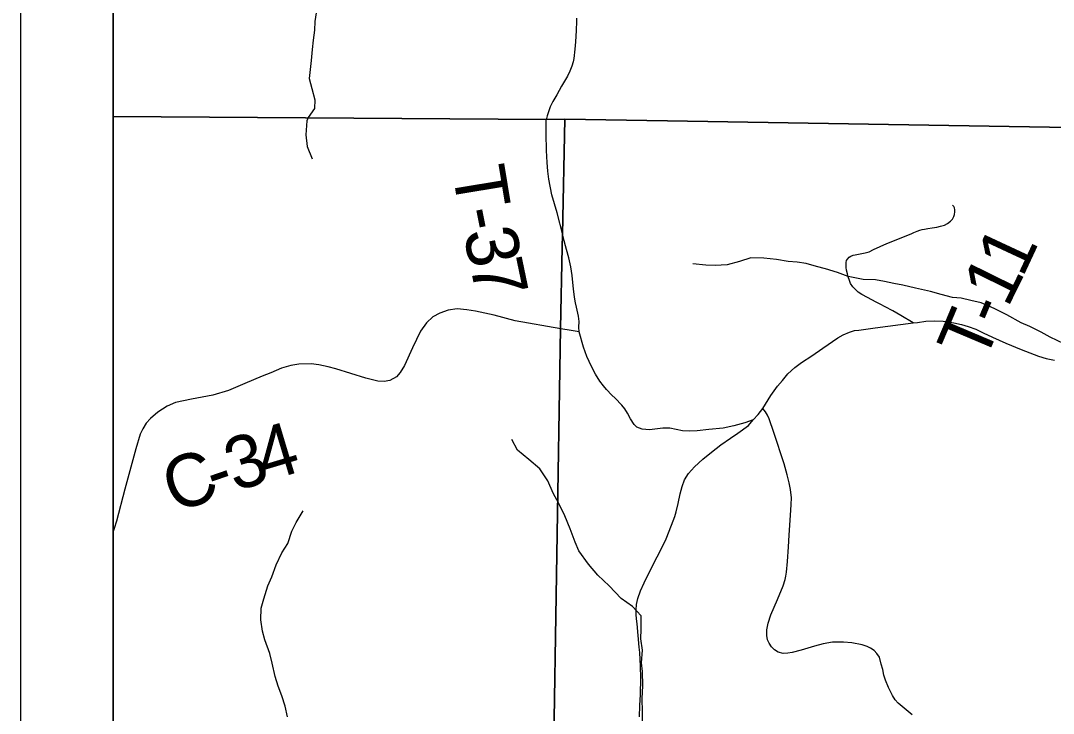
# Model space of a CAD drawing. Extents: x 0 to 34, y -8.9 to 22.
# Drawn here: x 23.617 to 24.734, y 11.32 to 12.069 of the extents above; entities that cross this region are included whole.
import ezdxf

# ---------------------------------------------------------------- set-up
doc = ezdxf.new("R2010")
doc.units = 0
for name, color, linetype in [('GM_X_Corporation', 7, 'Continuous'), ('GM_X_County_Road', 7, 'Continuous'), ('GM_X_County_Road_Text', 7, 'Continuous'), ('GM_X_Minor_River', 7, 'Continuous'), ('GM_X_Township_Road', 7, 'Continuous'), ('GM_X_Township_Road_Text', 7, 'Continuous'), ('SH_Data', 7, 'Continuous')]:
    doc.layers.add(name, color=color, linetype=linetype)

msp = doc.modelspace()

# ---------------------------------------------------------------- linework, layer by layer
at = {"layer": 'GM_X_Corporation'}
for points in [[(28.8143, 13.904), (23.7167, 13.904), (23.7167, 11.9654), (24.1849, 11.9621), (24.2054, 11.9625), (24.3163, 11.9608), (25.0773, 11.948), (25.1035, 11.9505), (25.7218, 11.9377), (25.7578, 11.9372), (26.2139, 11.9314), (27.1396, 11.9157), (27.9423, 11.8981), (28.2591, 11.8967), (28.3241, 11.8942), (28.4085, 11.8914), (28.4711, 11.8911), (28.692, 11.888), (28.7762, 11.8872), (28.7779, 11.9899), (28.7786, 12.0342), (28.7787, 12.0377), (28.8049, 13.053), (28.8122, 13.7561)], [(28.8143, 13.904), (23.7167, 13.904), (23.7167, 11.9654), (24.1849, 11.9621), (24.2054, 11.9625), (24.3163, 11.9608), (25.0773, 11.948), (25.1035, 11.9505), (25.7218, 11.9377), (25.7578, 11.9372), (26.2139, 11.9314), (27.1396, 11.9157), (27.9423, 11.8981), (28.2591, 11.8967), (28.3241, 11.8942), (28.4085, 11.8914), (28.4711, 11.8911), (28.692, 11.888), (28.7762, 11.8872), (28.7779, 11.9899), (28.7786, 12.0342), (28.7787, 12.0377), (28.8049, 13.053), (28.8122, 13.7561)], [(23.7167, 11.9654), (23.7167, 9.2682), (24.0743, 9.2644), (24.1596, 9.2636), (24.1844, 10.755), (24.1845, 10.7587), (24.2007, 11.7362), (24.2025, 11.824), (24.2028, 11.8378), (24.2054, 11.9625), (24.1849, 11.9621)]]:
    msp.add_lwpolyline(points, close=True, dxfattribs=at)
for points in [[(27.1396, 11.9157), (26.2139, 11.9314), (25.7578, 11.9372), (25.7218, 11.9377), (25.1035, 11.9505), (25.0773, 11.948), (24.3163, 11.9608), (24.2054, 11.9625), (24.1849, 11.9621), (23.7167, 11.9654), (23.7167, 7.104)], [(27.1396, 11.9157), (26.2139, 11.9314), (25.7578, 11.9372), (25.7218, 11.9377), (25.1035, 11.9505), (25.0773, 11.948), (24.3163, 11.9608), (24.2054, 11.9625), (24.2028, 11.8378), (24.2025, 11.824), (24.2007, 11.7362), (24.1845, 10.7587), (24.1844, 10.755), (24.1596, 9.2636)]]:
    msp.add_lwpolyline(points, dxfattribs=at)
at = {"layer": 'GM_X_County_Road'}
for points in [[(24.2009, 11.7357), (24.1514, 11.7444), (24.1289, 11.7504), (24.1086, 11.755), (24.0992, 11.7563), (24.0887, 11.7575), (24.0789, 11.7561), (24.0702, 11.7528), (24.0623, 11.7486), (24.0555, 11.7421), (24.0492, 11.7332), (24.0406, 11.7153), (24.0317, 11.6962), (24.0271, 11.6887), (24.0231, 11.6838), (24.0158, 11.68), (24.0097, 11.6789), (24.003, 11.6792), (23.9901, 11.6824), (23.9577, 11.6925), (23.9494, 11.6948), (23.9393, 11.6969), (23.9307, 11.6978), (23.9177, 11.6974), (23.9089, 11.696), (23.8988, 11.6931), (23.8873, 11.6881), (23.8777, 11.6846), (23.859, 11.6765), (23.8414, 11.6692), (23.8245, 11.6639), (23.8013, 11.6598), (23.7843, 11.6561), (23.7751, 11.6522), (23.765, 11.6456), (23.757, 11.6389), (23.7525, 11.6337), (23.7488, 11.6277), (23.746, 11.6219), (23.7411, 11.6059), (23.7294, 11.5624), (23.7202, 11.5279), (23.7179, 11.52), (23.7167, 11.5167)], [(24.4193, 11.6495), (24.4279, 11.6635), (24.4353, 11.6737), (24.4405, 11.6799), (24.4464, 11.6871), (24.454, 11.6938), (24.4612, 11.6992), (24.4725, 11.7065), (24.4843, 11.7148), (24.5006, 11.7259), (24.5062, 11.7292), (24.5132, 11.7323), (24.5185, 11.7338), (24.5231, 11.7343), (24.5408, 11.7369), (24.5821, 11.7422), (24.5865, 11.7427), (24.5958, 11.744), (24.6053, 11.7444), (24.6145, 11.7442), (24.626, 11.7423), (24.6344, 11.7406), (24.6413, 11.7383), (24.6496, 11.7353), (24.6576, 11.7314), (24.6677, 11.7269), (24.6822, 11.7203), (24.6986, 11.7134), (24.7177, 11.7063), (24.7258, 11.7037), (24.735, 11.7017)], [(24.4091, 11.6372), (24.4, 11.634), (24.3879, 11.6307), (24.3763, 11.6285), (24.3608, 11.627), (24.3483, 11.6256), (24.3403, 11.6251), (24.3324, 11.6253), (24.3187, 11.6282), (24.3113, 11.6283), (24.2969, 11.6267), (24.2888, 11.6271), (24.2832, 11.6293), (24.2803, 11.6324), (24.2762, 11.6386), (24.2729, 11.6445), (24.27, 11.6492), (24.2667, 11.6533), (24.2595, 11.6607), (24.2562, 11.664), (24.2502, 11.6702), (24.2469, 11.6741), (24.2431, 11.6792), (24.2383, 11.6866), (24.234, 11.6951), (24.2292, 11.7057), (24.2253, 11.7159), (24.2207, 11.7325), (24.212, 11.734), (24.2009, 11.7357)], [(24.2859, 11.3163), (24.2863, 11.3286), (24.2871, 11.3404), (24.2874, 11.3579), (24.2871, 11.3709), (24.2864, 11.3858), (24.2857, 11.3914), (24.2833, 11.4167), (24.2826, 11.4223), (24.2824, 11.4269), (24.2824, 11.4318), (24.2829, 11.4376), (24.2842, 11.444), (24.2871, 11.4526), (24.2911, 11.461), (24.2955, 11.47), (24.305, 11.4891), (24.3114, 11.5011), (24.3147, 11.5087), (24.3206, 11.5233), (24.3242, 11.533), (24.3258, 11.5378), (24.3279, 11.5468), (24.3301, 11.5572), (24.332, 11.5651), (24.3347, 11.5725), (24.3389, 11.5792), (24.3455, 11.5867), (24.3545, 11.5949), (24.3639, 11.6024), (24.3739, 11.6102), (24.3844, 11.6177), (24.3923, 11.6229), (24.4038, 11.6313), (24.4091, 11.6372), (24.4144, 11.643), (24.4193, 11.6495)]]:
    msp.add_lwpolyline(points, dxfattribs=at)
at = {"layer": 'GM_X_Minor_River'}
for points in [[(23.9363, 12.0775), (23.9349, 12.068), (23.9346, 12.0585), (23.9332, 12.0479), (23.9318, 12.0376), (23.9308, 12.0259), (23.9297, 12.016), (23.9287, 12.0065), (23.9315, 11.9955)], [(23.9315, 11.9955), (23.9348, 11.9833), (23.9343, 11.9741), (23.9278, 11.9643), (23.9262, 11.9605)], [(23.9262, 11.9605), (23.925, 11.9454), (23.9266, 11.9329), (23.9319, 11.9196)], [(24.7452, 11.7196), (24.73, 11.7267), (24.7205, 11.732), (24.7083, 11.7384), (24.6988, 11.7422), (24.6833, 11.7509), (24.6696, 11.7577), (24.6555, 11.7637), (24.6445, 11.7663), (24.6339, 11.7689), (24.6244, 11.7697), (24.6122, 11.773), (24.6008, 11.776), (24.5845, 11.7798), (24.5709, 11.7831), (24.561, 11.7846), (24.5511, 11.7869), (24.5412, 11.7887), (24.528, 11.7891), (24.5116, 11.7924), (24.5002, 11.7966), (24.4873, 11.8007), (24.4775, 11.8033), (24.4661, 11.8063), (24.4566, 11.8078), (24.4467, 11.8085), (24.4342, 11.8108), (24.4205, 11.8123), (24.4065, 11.8126), (24.394, 11.8087), (24.3807, 11.8049), (24.3678, 11.8041), (24.3579, 11.8044), (24.3435, 11.8059)], [(24.2894, 11.2937), (24.2893, 11.3218), (24.2889, 11.3359), (24.2896, 11.3496), (24.2892, 11.3651), (24.288, 11.3746), (24.2891, 11.3883), (24.2876, 11.4005), (24.2879, 11.4111), (24.2879, 11.4255), (24.2784, 11.4354), (24.2662, 11.4441), (24.2533, 11.4577), (24.2411, 11.4694), (24.2308, 11.4812), (24.2202, 11.4956), (24.2164, 11.5051), (24.211, 11.5195), (24.2053, 11.5335), (24.1988, 11.5468), (24.1927, 11.5581), (24.187, 11.5714), (24.1782, 11.5843), (24.1664, 11.5945), (24.1539, 11.6044), (24.1478, 11.6161)], [(23.9053, 11.3164), (23.9026, 11.3278), (23.8992, 11.3391), (23.8953, 11.3494), (23.8919, 11.36), (23.8888, 11.3744), (23.8861, 11.3847), (23.8808, 11.3995), (23.8781, 11.409), (23.8766, 11.4211), (23.8769, 11.4337), (23.8795, 11.4439), (23.8841, 11.458), (23.8882, 11.4675), (23.8931, 11.4804), (23.8991, 11.4937), (23.9056, 11.5036), (23.9101, 11.5169), (23.9146, 11.5265), (23.9222, 11.539)]]:
    msp.add_lwpolyline(points, dxfattribs=at)
at = {"layer": 'GM_X_Township_Road'}
for points in [[(24.2179, 12.0715), (24.2178, 12.0684), (24.2174, 12.0584), (24.2167, 12.0461), (24.216, 12.038), (24.2148, 12.0282), (24.2141, 12.0245), (24.2128, 12.0197), (24.2108, 12.0145), (24.2081, 12.0089), (24.2018, 11.9981), (24.1964, 11.9887), (24.1923, 11.9815), (24.1894, 11.9756), (24.1874, 11.9705), (24.1861, 11.966), (24.1851, 11.9616)], [(24.2095, 11.8126), (24.2071, 11.8216), (24.2036, 11.8348), (24.203, 11.8373), (24.1971, 11.8611), (24.1911, 11.8805), (24.1879, 11.8977), (24.187, 11.9062), (24.1862, 11.9155), (24.1855, 11.9284), (24.1849, 11.9466), (24.1851, 11.9616)], [(24.5821, 11.7422), (24.5688, 11.75), (24.5599, 11.7553), (24.5518, 11.7595), (24.5463, 11.7624), (24.5419, 11.7647), (24.5326, 11.7696), (24.5266, 11.7729), (24.5226, 11.7755), (24.5191, 11.7785), (24.5167, 11.7811), (24.5143, 11.7849), (24.513, 11.788), (24.5117, 11.792), (24.5108, 11.7953), (24.51, 11.7993), (24.5095, 11.8022), (24.5094, 11.8055), (24.5094, 11.8075), (24.5098, 11.8095), (24.5109, 11.8112), (24.5126, 11.8131), (24.5146, 11.8144), (24.5171, 11.8154), (24.5191, 11.8158), (24.5246, 11.8167), (24.5302, 11.8178), (24.5343, 11.8191), (24.5392, 11.8214), (24.5535, 11.828), (24.5797, 11.8386), (24.5826, 11.8399), (24.5862, 11.8413), (24.5891, 11.8423), (24.5917, 11.843), (24.5944, 11.8436), (24.598, 11.8442), (24.6025, 11.8449), (24.6074, 11.8457), (24.6117, 11.8467), (24.6157, 11.848), (24.6192, 11.8497), (24.6224, 11.852), (24.6244, 11.8543), (24.6261, 11.8573), (24.6268, 11.8595), (24.6272, 11.8624), (24.627, 11.8644), (24.6267, 11.8665), (24.6258, 11.8681), (24.6246, 11.8694)], [(24.2207, 11.7325), (24.2204, 11.7377), (24.2206, 11.7438), (24.22, 11.7494), (24.2177, 11.759), (24.2166, 11.7638), (24.2156, 11.7699), (24.2147, 11.7789), (24.2139, 11.786), (24.213, 11.7935), (24.2116, 11.8028), (24.2095, 11.8126)], [(24.5808, 11.3183), (24.5658, 11.3311), (24.5626, 11.3346), (24.5596, 11.3394), (24.5553, 11.3481), (24.5521, 11.3559), (24.5503, 11.3614), (24.549, 11.3674), (24.5474, 11.3733), (24.5454, 11.3807), (24.5428, 11.3846), (24.5397, 11.3878), (24.536, 11.3904), (24.5321, 11.3923), (24.5269, 11.3942), (24.5157, 11.3963), (24.5066, 11.3971), (24.5003, 11.3971), (24.4947, 11.3969), (24.4846, 11.3951), (24.4752, 11.3925), (24.4608, 11.3884), (24.4511, 11.3859), (24.4463, 11.385), (24.4413, 11.3848), (24.4359, 11.3863), (24.432, 11.3885), (24.4286, 11.3919), (24.4261, 11.3957), (24.4246, 11.3996), (24.4237, 11.404), (24.4237, 11.4102), (24.425, 11.4176), (24.428, 11.4264), (24.4352, 11.4431), (24.4413, 11.4579), (24.4435, 11.4647), (24.4443, 11.4682), (24.445, 11.4726), (24.4462, 11.484), (24.4471, 11.5), (24.448, 11.5125), (24.4497, 11.5398), (24.4501, 11.5459), (24.4503, 11.5531), (24.4494, 11.5619), (24.4479, 11.5691), (24.4457, 11.578), (24.4425, 11.5896), (24.4312, 11.6236), (24.4262, 11.6383), (24.4243, 11.6424), (24.4223, 11.646), (24.4193, 11.6495)]]:
    msp.add_lwpolyline(points, dxfattribs=at)
at = {"layer": 'SH_Data'}
for points in [[(23.6167, 14.004), (30.6167, 14.004), (30.6167, 7.004), (23.6167, 7.004)], [(23.7167, 13.904), (30.5167, 13.904), (30.5167, 7.104), (23.7167, 7.104)]]:
    msp.add_lwpolyline(points, close=True, dxfattribs=at)

# ---------------------------------------------------------------- texts
at = {"layer": 'GM_X_County_Road_Text'}
for s, rotation, p in [('4', 16.7167, (23.8815, 11.5701)), ('3', 17.8458, (23.8485, 11.5594)), ('C', 20.2038, (23.7832, 11.5359)), ('-', 19.02, (23.8267, 11.5519))]:
    msp.add_text(s, height=0.0568, rotation=rotation, dxfattribs=at).set_placement(p)
at = {"layer": 'GM_X_Township_Road_Text'}
for s, rotation, p in [('T', 279.3424, (24.0833, 11.9072)), ('-', 281.3915, (24.0905, 11.8632)), ('3', 281.6535, (24.0952, 11.8402)), ('1', 65.0078, (24.7001, 11.79)), ('7', 281.757, (24.1022, 11.8061)), ('1', 63.7584, (24.6841, 11.7574)), ('-', 67.0433, (24.6753, 11.7367)), ('T', 67.0788, (24.6588, 11.6975))]:
    msp.add_text(s, height=0.0568, rotation=rotation, dxfattribs=at).set_placement(p)

doc.saveas('drawing.dxf')
